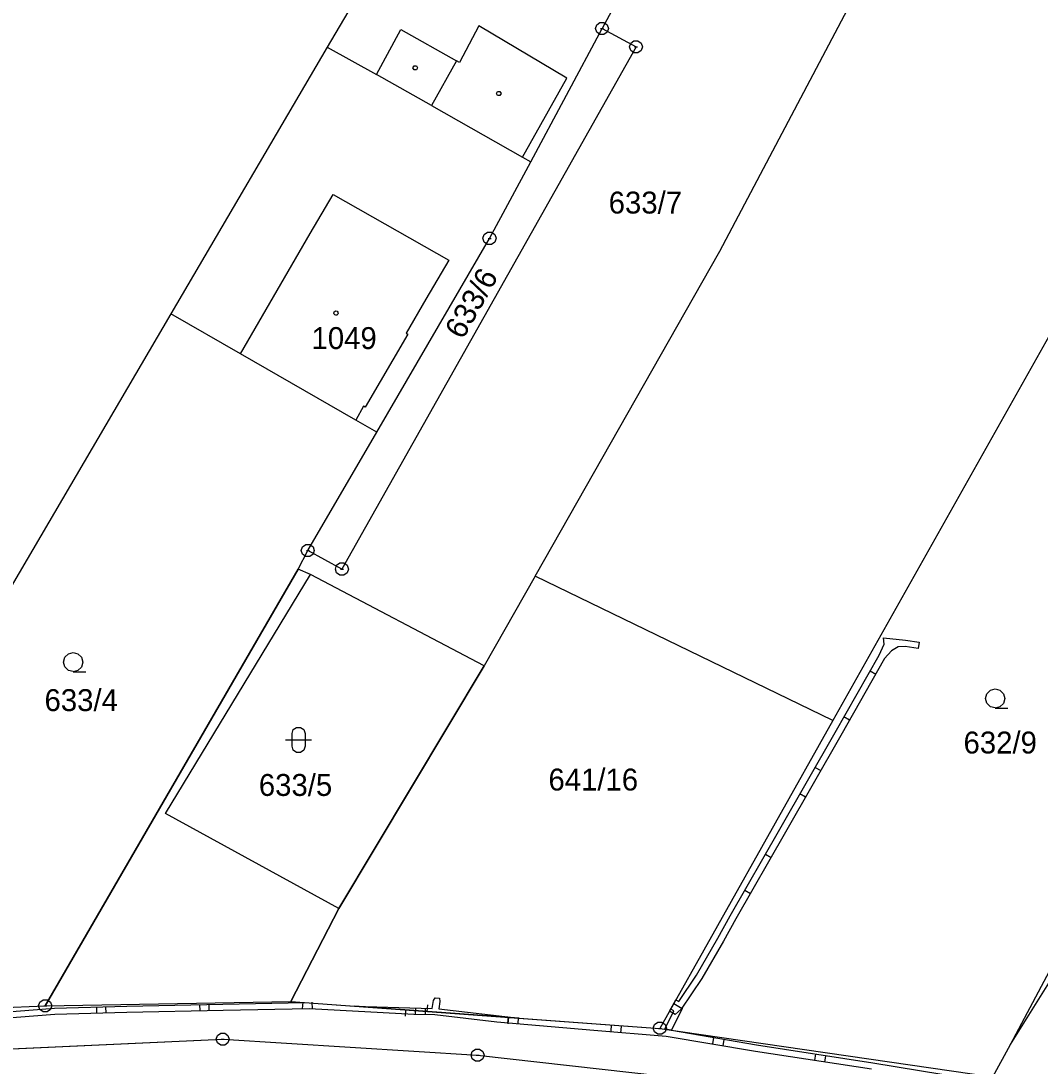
# Model space of a CAD drawing. Extents: x -777309 to -774195, y -1144706 to -1143600.
# Drawn here: x -774374.3 to -774295.2, y -1144393.8 to -1144312.7 of the extents above; entities that cross this region are included whole.
import ezdxf

# ---------------------------------------------------------------- set-up
doc = ezdxf.new("R2010")
doc.units = 0
for name, color, linetype in [('1', 7, 'Continuous'), ('11', 7, 'Continuous'), ('12', 7, 'Continuous'), ('13', 7, 'Continuous'), ('2', 7, 'Continuous'), ('3', 7, 'Continuous'), ('4', 7, 'Continuous'), ('5', 7, 'Continuous'), ('8', 7, 'Continuous')]:
    doc.layers.add(name, color=color, linetype=linetype)

msp = doc.modelspace()

# ---------------------------------------------------------------- linework, layer by layer
at = {"layer": '1'}
for p, q in [((-774335.06, -1144288.38), (-774350.53, -1144314.78)), ((-774319.77, -1144295.71), (-774329.22, -1144313.35)), ((-774320.08, -1144330.61), (-774304.78, -1144301.61)), ((-774334.75, -1144323.67), (-774329.22, -1144313.35)), ((-774329.22, -1144313.35), (-774326.58, -1144314.77)), ((-774350.53, -1144314.78), (-774362.65, -1144335.46)), ((-774326.58, -1144314.77), (-774349.39, -1144355.27)), ((-774337.94, -1144329.62), (-774334.75, -1144323.67)), ((-774346.69, -1144344.65), (-774337.94, -1144329.62)), ((-774334.41, -1144355.81), (-774320.08, -1144330.61)), ((-774292.39, -1144333.33), (-774311.31, -1144367)), ((-774362.65, -1144335.46), (-774391.87, -1144385.32)), ((-774357.25, -1144338.56), (-774362.65, -1144335.46)), ((-774348.32, -1144343.71), (-774357.25, -1144338.56)), ((-774346.69, -1144344.65), (-774348.32, -1144343.71)), ((-774297.55, -1144392.14), (-774271.99, -1144343.96)), ((-774352.03, -1144353.83), (-774346.69, -1144344.65)), ((-774352.78, -1144355.26), (-774352.03, -1144353.83)), ((-774349.39, -1144355.27), (-774352.03, -1144353.83)), ((-774372.4, -1144389.15), (-774352.78, -1144355.26)), ((-774351.82, -1144355.69), (-774352.78, -1144355.26)), ((-774338.37, -1144362.76), (-774351.82, -1144355.69)), ((-774334.41, -1144355.81), (-774338.37, -1144362.76)), ((-774311.31, -1144367), (-774334.41, -1144355.81)), ((-774338.37, -1144362.76), (-774349.63, -1144381.59)), ((-774311.31, -1144367), (-774324.73, -1144390.89)), ((-774297.55, -1144392.14), (-774283.36, -1144369.43)), ((-774349.63, -1144381.59), (-774353.34, -1144388.8)), ((-774387.03, -1144389.68), (-774372.4, -1144389.15)), ((-774372.4, -1144389.15), (-774353.34, -1144388.8)), ((-774353.34, -1144388.8), (-774324.73, -1144390.89)), ((-774324.73, -1144390.89), (-774298.91, -1144394.65)), ((-774378.45, -1144392.63), (-774358.63, -1144391.73)), ((-774358.63, -1144391.73), (-774338.87, -1144392.97)), ((-774298.91, -1144394.65), (-774297.55, -1144392.14)), ((-774338.87, -1144392.97), (-774317.47, -1144395.37))]:
    msp.add_line(p, q, dxfattribs=at)
at = {"layer": '11'}
msp.add_lwpolyline([(-774353.34, -1144388.8), (-774349.63, -1144381.59), (-774338.37, -1144362.76), (-774351.82, -1144355.69), (-774352.78, -1144355.26), (-774372.4, -1144389.15)], close=True, dxfattribs=at)
msp.add_lwpolyline([(-774433.39, -1144405.9), (-774439.44, -1144396.34), (-774448.41, -1144358.86), (-774435.58, -1144366.38), (-774413.04, -1144397.65), (-774378.45, -1144392.63), (-774358.63, -1144391.73), (-774338.87, -1144392.97), (-774317.47, -1144395.37), (-774297.51, -1144398.23), (-774280.1, -1144402.44), (-774263.17, -1144407.59), (-774247.76, -1144413.09), (-774227.19, -1144422.83), (-774210.32, -1144431.51), (-774200, -1144436.977)], dxfattribs=at)
at = {"layer": '12'}
for p, q in [((-774357.25, -1144338.56), (-774351.85, -1144329.23)), ((-774342.89, -1144334.34), (-774344.42, -1144336.97)), ((-774344.29, -1144337.05), (-774347.58, -1144342.72)), ((-774344.42, -1144336.97), (-774344.29, -1144337.05)), ((-774348.32, -1144343.71), (-774357.25, -1144338.56)), ((-774347.71, -1144342.64), (-774348.32, -1144343.71)), ((-774347.58, -1144342.72), (-774347.71, -1144342.64))]:
    msp.add_line(p, q, dxfattribs=at)
msp.add_lwpolyline([(-774351.85, -1144329.23), (-774350.06, -1144326.22), (-774341.09, -1144331.31), (-774342.89, -1144334.34)], dxfattribs=at)
at = {"layer": '13'}
for p, q in [((-774307.34, -1144361.1), (-774307.39, -1144360.59)), ((-774307.39, -1144360.59), (-774305.68, -1144360.77)), ((-774305.68, -1144360.77), (-774304.63, -1144360.93)), ((-774304.63, -1144360.93), (-774304.7, -1144361.42)), ((-774307.73, -1144361.93), (-774307.34, -1144361.1)), ((-774306.77, -1144361.6), (-774307.31, -1144362.2)), ((-774306.24, -1144361.3), (-774306.77, -1144361.6)), ((-774305.72, -1144361.27), (-774306.24, -1144361.3)), ((-774304.7, -1144361.42), (-774305.72, -1144361.27)), ((-774311.15, -1144367.94), (-774307.73, -1144361.93)), ((-774307.31, -1144362.2), (-774310.71, -1144368.18)), ((-774308.43, -1144363.16), (-774307.995, -1144363.407)), ((-774310.028, -1144366.981), (-774310.463, -1144366.734)), ((-774315.42, -1144375.43), (-774311.15, -1144367.94)), ((-774310.71, -1144368.18), (-774314.98, -1144375.67)), ((-774312.696, -1144370.652), (-774312.262, -1144370.899)), ((-774313.434, -1144372.958), (-774313.868, -1144372.71)), ((-774319.27, -1144382.15), (-774315.42, -1144375.43)), ((-774314.98, -1144375.67), (-774318.83, -1144382.39)), ((-774316.536, -1144377.378), (-774316.102, -1144377.626)), ((-774317.714, -1144380.442), (-774318.148, -1144380.194)), ((-774320.23, -1144383.88), (-774319.27, -1144382.15)), ((-774318.83, -1144382.39), (-774319.79, -1144384.12)), ((-774321.9, -1144386.77), (-774320.23, -1144383.88)), ((-774319.79, -1144384.12), (-774321.48, -1144387.03)), ((-774323.27, -1144388.8), (-774321.9, -1144386.77)), ((-774321.48, -1144387.03), (-774323.07, -1144389.4)), ((-774368.431, -1144389.233), (-774368.417, -1144389.733)), ((-774367.675, -1144389.713), (-774367.688, -1144389.213)), ((-774360.433, -1144389.041), (-774360.421, -1144389.541)), ((-774359.677, -1144389.525), (-774359.688, -1144389.025)), ((-774352.434, -1144388.869), (-774352.47, -1144389.368)), ((-774351.679, -1144389.366), (-774351.689, -1144388.866)), ((-774343.69, -1144389.807), (-774343.664, -1144389.308)), ((-774342.922, -1144389.324), (-774342.938, -1144389.824)), ((-774342.774, -1144389.571), (-774342.738, -1144389.073)), ((-774323.98, -1144389.55), (-774323.49, -1144388.68)), ((-774323.49, -1144388.68), (-774323.27, -1144388.8)), ((-774344.455, -1144389.449), (-774344.492, -1144389.947)), ((-774336.502, -1144389.993), (-774336.558, -1144390.49)), ((-774336.476, -1144390.03), (-774336.513, -1144390.528)), ((-774335.728, -1144390.542), (-774335.685, -1144390.044)), ((-774323.54, -1144389.8), (-774323.98, -1144389.55)), ((-774323.07, -1144389.4), (-774323.54, -1144389.8)), ((-774328.498, -1144390.614), (-774328.534, -1144391.113)), ((-774327.758, -1144391.229), (-774327.715, -1144390.731)), ((-774320.566, -1144391.588), (-774320.652, -1144392.08)), ((-774319.83, -1144392.256), (-774319.749, -1144391.763)), ((-774312.671, -1144392.874), (-774312.747, -1144393.368)), ((-774311.928, -1144393.501), (-774311.851, -1144393.007))]:
    msp.add_line(p, q, dxfattribs=at)
for points in [[(-774348.42, -1144389.16), (-774342.38, -1144389.34), (-774342.29, -1144388.73), (-774342.16, -1144388.52), (-774341.83, -1144388.54), (-774341.79, -1144388.81), (-774341.88, -1144389.38), (-774335.65, -1144390.09)], [(-774323, -1144389.36), (-774323.82, -1144391.02), (-774324.34, -1144390.95), (-774323.64, -1144389.54), (-774323.89, -1144389.39), (-774323.64, -1144388.96)]]:
    msp.add_lwpolyline(points, close=True, dxfattribs=at)
for points in [[(-774379.96, -1144389.97), (-774371.68, -1144389.32), (-774366.08, -1144389.17), (-774358.62, -1144389), (-774352.28, -1144388.88), (-774348.42, -1144389.16), (-774335.65, -1144390.09), (-774324.73, -1144390.89), (-774324.34, -1144390.95), (-774323.82, -1144391.02), (-774317.23, -1144392.17), (-774308.23, -1144393.56), (-774299.24, -1144395.04)], [(-774308.31, -1144394.06), (-774317.31, -1144392.67), (-774324.25, -1144391.53), (-774329.85, -1144391.05), (-774337.37, -1144390.4), (-774342.19, -1144389.85), (-774343.82, -1144389.8), (-774351.91, -1144389.37), (-774358.6, -1144389.5), (-774366.06, -1144389.67), (-774371.66, -1144389.82), (-774379.92, -1144390.47)]]:
    msp.add_lwpolyline(points, dxfattribs=at)
at = {"layer": '3'}
for points in [[(-774370.22, -1144363.22), (-774370.6, -1144363.12), (-774370.87, -1144362.85), (-774370.97, -1144362.48), (-774370.87, -1144362.11), (-774370.6, -1144361.84), (-774370.23, -1144361.74), (-774369.86, -1144361.84), (-774369.59, -1144362.11), (-774369.49, -1144362.49), (-774369.59, -1144362.87), (-774369.86, -1144363.14), (-774370.24, -1144363.24), (-774369.24, -1144363.24)], [(-774298.72, -1144366.04), (-774299.1, -1144365.94), (-774299.37, -1144365.67), (-774299.47, -1144365.3), (-774299.37, -1144364.93), (-774299.1, -1144364.66), (-774298.73, -1144364.56), (-774298.36, -1144364.66), (-774298.09, -1144364.93), (-774297.99, -1144365.31), (-774298.09, -1144365.69), (-774298.36, -1144365.96), (-774298.74, -1144366.06), (-774297.74, -1144366.06)], [(-774353.76, -1144368.51), (-774352.49, -1144368.51), (-774351.76, -1144368.51)]]:
    msp.add_lwpolyline(points, dxfattribs=at)
msp.add_lwpolyline([(-774353.26, -1144368.01), (-774353.16, -1144367.72), (-774352.91, -1144367.54), (-774352.6, -1144367.54), (-774352.35, -1144367.72), (-774352.25, -1144368.01), (-774352.25, -1144369.01), (-774352.35, -1144369.3), (-774352.6, -1144369.48), (-774352.91, -1144369.48), (-774353.16, -1144369.3), (-774353.26, -1144369.01)], close=True, dxfattribs=at)
at = {"layer": '4'}
for p, q in [((-774338.78, -1144313.12), (-774340.28, -1144315.97)), ((-774331.94, -1144317.2), (-774338.78, -1144313.12)), ((-774346.7, -1144316.91), (-774344.81, -1144313.42)), ((-774344.81, -1144313.42), (-774340.5, -1144315.85)), ((-774350.53, -1144314.78), (-774346.7, -1144316.91)), ((-774340.5, -1144315.85), (-774342.45, -1144319.31)), ((-774340.28, -1144315.97), (-774340.5, -1144315.85)), ((-774342.45, -1144319.31), (-774346.7, -1144316.91)), ((-774335.38, -1144323.31), (-774331.94, -1144317.2)), ((-774342.45, -1144319.31), (-774335.38, -1144323.31)), ((-774335.38, -1144323.31), (-774334.75, -1144323.67)), ((-774357.25, -1144338.56), (-774351.85, -1144329.23)), ((-774342.89, -1144334.34), (-774344.42, -1144336.97)), ((-774344.29, -1144337.05), (-774347.58, -1144342.72)), ((-774344.42, -1144336.97), (-774344.29, -1144337.05)), ((-774347.71, -1144342.64), (-774348.32, -1144343.71)), ((-774347.58, -1144342.72), (-774347.71, -1144342.64)), ((-774363.06, -1144374.23), (-774351.82, -1144355.69)), ((-774349.63, -1144381.59), (-774363.06, -1144374.23))]:
    msp.add_line(p, q, dxfattribs=at)
msp.add_lwpolyline([(-774351.85, -1144329.23), (-774350.06, -1144326.22), (-774341.09, -1144331.31), (-774342.89, -1144334.34)], dxfattribs=at)
at = {"layer": '5'}
for points in [[(-774343.61, -1144316.24), (-774343.52, -1144316.39), (-774343.61, -1144316.54), (-774343.79, -1144316.54), (-774343.88, -1144316.39), (-774343.79, -1144316.24)], [(-774337.14, -1144318.23), (-774337.05, -1144318.38), (-774337.14, -1144318.53), (-774337.32, -1144318.53), (-774337.41, -1144318.38), (-774337.32, -1144318.23)], [(-774349.85, -1144335.24), (-774349.75, -1144335.26), (-774349.7, -1144335.35), (-774349.68, -1144335.41), (-774349.7, -1144335.5), (-774349.78, -1144335.57), (-774349.85, -1144335.58), (-774349.94, -1144335.55), (-774350, -1144335.49), (-774350.02, -1144335.41), (-774350, -1144335.32), (-774349.92, -1144335.25)]]:
    msp.add_lwpolyline(points, close=True, dxfattribs=at)
at = {"layer": '8'}
for p, q in [((-774329.34, -1144313.35), (-774329.1, -1144313.35)), ((-774326.7, -1144314.77), (-774326.46, -1144314.77)), ((-774338.06, -1144329.62), (-774337.82, -1144329.62)), ((-774352.15, -1144353.83), (-774351.91, -1144353.83)), ((-774349.51, -1144355.27), (-774349.27, -1144355.27)), ((-774372.52, -1144389.15), (-774372.28, -1144389.15)), ((-774324.85, -1144390.89), (-774324.61, -1144390.89)), ((-774358.75, -1144391.73), (-774358.51, -1144391.73)), ((-774338.99, -1144392.97), (-774338.75, -1144392.97))]:
    msp.add_line(p, q, dxfattribs=at)
for points in [[(-774329.07, -1144312.87), (-774328.82, -1144313.05), (-774328.72, -1144313.34), (-774328.82, -1144313.63), (-774329.07, -1144313.81), (-774329.38, -1144313.81), (-774329.63, -1144313.63), (-774329.73, -1144313.34), (-774329.63, -1144313.05), (-774329.38, -1144312.87)], [(-774326.43, -1144314.29), (-774326.18, -1144314.47), (-774326.08, -1144314.76), (-774326.18, -1144315.05), (-774326.43, -1144315.23), (-774326.74, -1144315.23), (-774326.99, -1144315.05), (-774327.09, -1144314.76), (-774326.99, -1144314.47), (-774326.74, -1144314.29)], [(-774337.79, -1144329.14), (-774337.54, -1144329.32), (-774337.44, -1144329.61), (-774337.54, -1144329.9), (-774337.79, -1144330.08), (-774338.1, -1144330.08), (-774338.35, -1144329.9), (-774338.45, -1144329.61), (-774338.35, -1144329.32), (-774338.1, -1144329.14)], [(-774351.88, -1144353.35), (-774351.63, -1144353.53), (-774351.53, -1144353.82), (-774351.63, -1144354.11), (-774351.88, -1144354.29), (-774352.19, -1144354.29), (-774352.44, -1144354.11), (-774352.54, -1144353.82), (-774352.44, -1144353.53), (-774352.19, -1144353.35)], [(-774349.24, -1144354.79), (-774348.99, -1144354.97), (-774348.89, -1144355.26), (-774348.99, -1144355.55), (-774349.24, -1144355.73), (-774349.55, -1144355.73), (-774349.8, -1144355.55), (-774349.9, -1144355.26), (-774349.8, -1144354.97), (-774349.55, -1144354.79)], [(-774372.25, -1144388.67), (-774372, -1144388.85), (-774371.9, -1144389.14), (-774372, -1144389.43), (-774372.25, -1144389.61), (-774372.56, -1144389.61), (-774372.81, -1144389.43), (-774372.91, -1144389.14), (-774372.81, -1144388.85), (-774372.56, -1144388.67)], [(-774324.58, -1144390.41), (-774324.33, -1144390.59), (-774324.23, -1144390.88), (-774324.33, -1144391.17), (-774324.58, -1144391.35), (-774324.89, -1144391.35), (-774325.14, -1144391.17), (-774325.24, -1144390.88), (-774325.14, -1144390.59), (-774324.89, -1144390.41)], [(-774358.48, -1144391.25), (-774358.23, -1144391.43), (-774358.13, -1144391.72), (-774358.23, -1144392.01), (-774358.48, -1144392.19), (-774358.79, -1144392.19), (-774359.04, -1144392.01), (-774359.14, -1144391.72), (-774359.04, -1144391.43), (-774358.79, -1144391.25)], [(-774338.72, -1144392.49), (-774338.47, -1144392.67), (-774338.37, -1144392.96), (-774338.47, -1144393.25), (-774338.72, -1144393.43), (-774339.03, -1144393.43), (-774339.28, -1144393.25), (-774339.38, -1144392.96), (-774339.28, -1144392.67), (-774339.03, -1144392.49)]]:
    msp.add_lwpolyline(points, close=True, dxfattribs=at)

# ---------------------------------------------------------------- texts
at = {"layer": '2'}
for s, p in [('633/7', (-774328.703, -1144327.69)), ('1049', (-774351.747, -1144338.2)), ('633/4', (-774372.453, -1144366.28)), ('632/9', (-774301.183, -1144369.57)), ('641/16', (-774333.373, -1144372.44)), ('633/5', (-774355.833, -1144372.86))]:
    msp.add_text(s, height=1.7, dxfattribs=at).set_placement(p)
msp.add_text('633/6', height=1.7, rotation=60.67623, dxfattribs=at).set_placement((-774340.015, -1144337.529))

doc.saveas('drawing.dxf')
